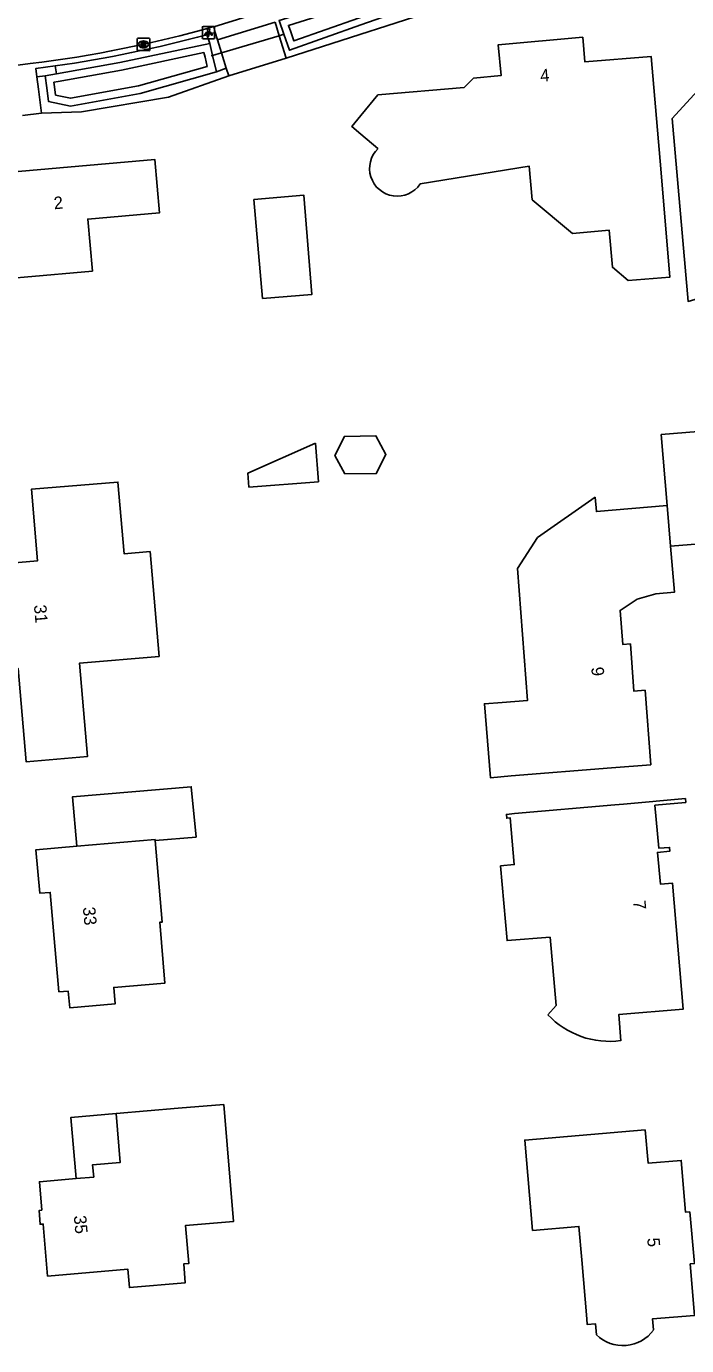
# Model space of a CAD drawing. Extents: x 163427 to 164190, y 380331 to 381641.
# Drawn here: x 163973.1 to 164026.2, y 381105.9 to 381212.2 of the extents above; entities that cross this region are included whole.
import ezdxf

# ---------------------------------------------------------------- set-up
doc = ezdxf.new("R2010")
doc.units = 0
for name, color, linetype in [('IMGEO_Duiker', 7, 'Continuous'), ('IMGEO_Groenvoorziening', 7, 'Continuous'), ('IMGEO_Haag', 7, 'Continuous'), ('IMGEO_Kolk', 7, 'Continuous'), ('IMGEO_Lichtpunt', 7, 'Continuous'), ('IMGEO_Pand', 7, 'Continuous'), ('IMGEO_Pand_nummerreeks', 7, 'Continuous'), ('IMGEO_Pand_overbouw', 7, 'Continuous'), ('IMGEO_Rijbaan_lokaal_open', 7, 'Continuous'), ('IMGEO_Voetpad_open', 7, 'Continuous'), ('IMGEO_Waterloop', 7, 'Continuous')]:
    doc.layers.add(name, color=color, linetype=linetype)

msp = doc.modelspace()

# ---------------------------------------------------------------- linework, layer by layer
at = {"layer": 'IMGEO_Duiker'}
msp.add_lwpolyline([(163993.8, 381211.52), (163993.42, 381211.4), (163988.79, 381210.02), (163988.07, 381209.81), (163987.96, 381209.77)], dxfattribs=at)
at = {"layer": 'IMGEO_Groenvoorziening'}
for points in [[(164000, 381212.27), (164006.83, 381214.69), (164006.56, 381215.72), (164006.33, 381216.62), (164000, 381214.66), (163993.42, 381212.62), (163993.8, 381211.52), (163994.25, 381210.23), (164000, 381212.27)], [(164008.02, 381214.1), (163993.98, 381209.6)], [(163975.51, 381208.33), (163980.6, 381209.25), (163987.83, 381210.78)], [(163974.28, 381205.16), (163977.5, 381205.27), (163984.52, 381206.45), (163989.37, 381208.16)], [(163988.39, 381208.49), (163982.24, 381206.74), (163976.62, 381205.73), (163974.86, 381206.1), (163974.71, 381207.2), (163974.59, 381208.16)]]:
    msp.add_lwpolyline(points, dxfattribs=at)
at = {"layer": 'IMGEO_Haag'}
for points in [[(163987.83, 381210.78), (163987.61, 381211.48)], [(163987.83, 381210.78), (163988.07, 381209.81), (163988.39, 381208.49)], [(163975.4, 381208.97), (163975.51, 381208.33)], [(163989.17, 381208.79), (163988.39, 381208.49)], [(163973.92, 381208.08), (163974.59, 381208.16)], [(163974.59, 381208.16), (163975.51, 381208.33)]]:
    msp.add_lwpolyline(points, dxfattribs=at)
at = {"layer": 'IMGEO_Kolk'}
for p, q in [((163982, 381210.27), (163982, 381211.13)), ((163982.08, 381211.2), (163982.93, 381211.2)), ((163982.49, 381210.98), (163982.52, 381210.98)), ((163983, 381211.13), (163983, 381210.27)), ((163982.93, 381210.2), (163982.08, 381210.2)), ((163982.51, 381210.42), (163982.49, 381210.42))]:
    msp.add_line(p, q, dxfattribs=at)
for points in [[(163982, 381210.27), (163982, 381211.13)], [(163982.08, 381211.2), (163982.93, 381211.2)], [(163982.32, 381210.9), (163982.45, 381210.9), (163982.45, 381210.75), (163982.58, 381210.9), (163982.74, 381210.9), (163982.59, 381210.75), (163982.75, 381210.5), (163982.59, 381210.5), (163982.51, 381210.66), (163982.45, 381210.6), (163982.45, 381210.5), (163982.32, 381210.5), (163982.32, 381210.9)], [(163983, 381211.13), (163983, 381210.27)], [(163982.93, 381210.2), (163982.08, 381210.2)]]:
    msp.add_lwpolyline(points, dxfattribs=at)
for centre, start, end in [((163982.08, 381211.12), 91.552, 178.448), ((163982.08, 381211.12), 91.552, 178.448), ((163982.93, 381211.12), 1.552, 88.448), ((163982.93, 381211.12), 1.552, 88.448), ((163982.08, 381210.27), 181.552, 268.448), ((163982.08, 381210.27), 181.552, 268.448), ((163982.93, 381210.27), 271.552, 358.448), ((163982.93, 381210.27), 271.552, 358.448)]:
    msp.add_arc(centre, 0.0765, start, end, dxfattribs=at)
for centre, major_axis, ratio, start_param, end_param in [((163982.49, 381210.7), (-0.387, 0.002), 0.722429, 4.712389, 7.853982), ((163982.51, 381210.7), (-0.39, 0.002), 0.717154, 1.570796, 4.712389)]:
    msp.add_ellipse(centre, major_axis=major_axis, ratio=ratio, start_param=start_param, end_param=end_param, dxfattribs=at)
at = {"layer": 'IMGEO_Lichtpunt'}
for p, q in [((163987.24, 381212.06), (163987.24, 381211.25)), ((163987.24, 381212.06), (163987.24, 381211.25)), ((163988.14, 381212.15), (163987.33, 381212.15)), ((163988.14, 381212.15), (163987.33, 381212.15)), ((163988.23, 381211.25), (163988.23, 381212.06)), ((163988.23, 381211.25), (163988.23, 381212.06)), ((163987.33, 381211.15), (163988.14, 381211.15)), ((163987.33, 381211.15), (163988.14, 381211.15))]:
    msp.add_line(p, q, dxfattribs=at)
for points in [[(163987.61, 381211.72), (163987.65, 381211.69), (163987.46, 381211.43), (163987.42, 381211.46), (163987.61, 381211.72)], [(163987.82, 381211.69), (163987.86, 381211.72), (163988.05, 381211.46), (163988.01, 381211.43), (163987.82, 381211.69)], [(163987.71, 381211.67), (163987.76, 381211.67), (163987.76, 381211.35), (163987.71, 381211.35), (163987.71, 381211.67)]]:
    msp.add_lwpolyline(points, dxfattribs=at)
msp.add_circle((163987.74, 381211.85), 0.0994, dxfattribs=at)
for centre, start, end in [((163987.33, 381212.06), 90, 180), ((163987.33, 381212.06), 90, 180), ((163988.14, 381212.06), 0, 90), ((163988.14, 381212.06), 0, 90), ((163987.33, 381211.25), 180, 270), ((163987.33, 381211.25), 180, 270), ((163988.14, 381211.25), 270, 0), ((163988.14, 381211.25), 270, 360)]:
    msp.add_arc(centre, 0.0946, start, end, dxfattribs=at)
at = {"layer": 'IMGEO_Pand'}
for points in [[(164023.8, 381204.74), (164023.38, 381209.72), (164018.03, 381209.3), (164017.87, 381211.28), (164011.06, 381210.67), (164011.3, 381208.2), (164009.08, 381207.98), (164008.33, 381207.23), (164001.38, 381206.63), (164000, 381204.97), (163999.27, 381204.1), (164000, 381203.48), (164001.38, 381202.31)], [(164034.4, 381203.26), (164028.59, 381208.56), (164025.07, 381204.73), (164026.35, 381190.01), (164032.3, 381191.78), (164031.75, 381198.24), (164034.4, 381203.26)], [(164004.77, 381199.46), (164013.56, 381200.89), (164013.8, 381198.19), (164017.04, 381195.47), (164020, 381195.73), (164020.26, 381192.75), (164021.52, 381191.68), (164024.88, 381191.96), (164024.17, 381200.36), (164023.8, 381204.74)], [(163967.92, 381191.53), (163967.18, 381200), (163983.42, 381201.42), (163983.8, 381197.14), (163978.02, 381196.63), (163978.39, 381192.45), (163972.9, 381191.97), (163967.92, 381191.53)], [(163992.09, 381190.23), (163991.39, 381198.2), (163995.42, 381198.56), (163996.06, 381190.57), (163992.09, 381190.23)], [(163998.72, 381176.11), (164001.24, 381176.14), (164002.02, 381177.67), (164001.21, 381179.17), (163998.68, 381179.14), (163997.9, 381177.61), (163998.72, 381176.11)], [(164024.66, 381173.57), (164024.18, 381179.28), (164027.17, 381179.53), (164027.93, 381170.55), (164024.94, 381170.3)], [(163996.34, 381178.59), (163990.91, 381176.18), (163990.99, 381175.05), (163996.58, 381175.48), (163996.34, 381178.59)], [(163983.03, 381169.87), (163980.94, 381169.69), (163980.45, 381175.46), (163978.46, 381175.29), (163973.48, 381174.88), (163973.96, 381169.11), (163970.87, 381168.85), (163971.6, 381160.38), (163972.41, 381160.45), (163973.07, 381152.92), (163977.99, 381153.35), (163977.34, 381160.87), (163983.76, 381161.42), (163983.03, 381169.87)], [(164024.66, 381173.57), (164018.96, 381173.08), (164018.86, 381174.24), (164014.22, 381170.99), (164012.61, 381168.5), (164013.43, 381157.88), (164011.38, 381157.72), (164009.95, 381157.61), (164010.43, 381151.65), (164012.11, 381151.79), (164020.18, 381152.45), (164023.34, 381152.7), (164022.89, 381158.7), (164021.99, 381158.62), (164021.7, 381162.42), (164021.1, 381162.37), (164020.87, 381165.12), (164022.24, 381166.03), (164023.76, 381166.46), (164025.25, 381166.59), (164024.94, 381170.3)], [(164024.94, 381170.3), (164024.66, 381173.57)], [(163983.45, 381146.59), (163986.73, 381146.87), (163986.35, 381150.93), (163976.8, 381150.12), (163977.14, 381146.13)], [(164015.25, 381138.82), (164011.77, 381138.53), (164011.25, 381144.55), (164012.35, 381144.65), (164012.03, 381148.41), (164011.75, 381148.39), (164011.72, 381148.7), (164012.38, 381148.76), (164020.45, 381149.47), (164021.15, 381149.53), (164026.13, 381149.97), (164026.16, 381149.66), (164024.59, 381149.52), (164023.67, 381149.44), (164023.98, 381145.98), (164024.85, 381146.04), (164024.88, 381145.74), (164023.88, 381145.63), (164024.12, 381143.09), (164025.09, 381143.16), (164025.96, 381133.02), (164020.76, 381132.58), (164020.94, 381130.47)], [(163977.14, 381146.13), (163973.84, 381145.85), (163974.16, 381142.35), (163974.99, 381142.42), (163975.27, 381139.33), (163975.7, 381134.41), (163976.44, 381134.45), (163976.56, 381133.13), (163980.22, 381133.44), (163980.11, 381134.76), (163984.23, 381135.11), (163983.81, 381140.01), (163984.01, 381140.02), (163983.45, 381146.59)], [(163977.14, 381146.13), (163983.44, 381146.67), (163983.45, 381146.59)], [(164015.05, 381132.56), (164015.72, 381133.31), (164015.25, 381138.82)], [(163988.96, 381125.35), (163985.29, 381125.03), (163980.3, 381124.6), (163980.63, 381120.67), (163978.41, 381120.49), (163978.5, 381119.49), (163977.07, 381119.37), (163974.12, 381119.12), (163974.31, 381116.83), (163974.1, 381116.8), (163974.18, 381115.7), (163974.43, 381115.71), (163974.78, 381111.52), (163981.24, 381112.09), (163981.37, 381110.59), (163985.87, 381110.99), (163985.74, 381112.5), (163986.14, 381112.53), (163985.88, 381115.59), (163989.76, 381115.92), (163988.96, 381125.35)], [(164018.97, 381106.78), (164018.89, 381107.68), (164018.23, 381107.62), (164018.19, 381108.07), (164017.78, 381112.82), (164017.55, 381115.52), (164013.82, 381115.2), (164013.19, 381122.47), (164022.9, 381123.31)], [(164022.9, 381123.31), (164023.13, 381120.62), (164025.79, 381120.84), (164026.15, 381116.66), (164026.48, 381116.69), (164026.85, 381112.53), (164026.52, 381112.5), (164026.87, 381108.36), (164023.48, 381108.07), (164023.56, 381107.18)]]:
    msp.add_lwpolyline(points, dxfattribs=at)
for centre, radius, start, end in [((164002.93, 381200.71), 2.23, 133.7974, 326.0581), ((164020.04, 381137.29), 6.87, 223.4129, 277.5322), ((164021.09, 381108.98), 3.06, 225.9259, 323.9253)]:
    msp.add_arc(centre, radius, start, end, dxfattribs=at)
at = {"layer": 'IMGEO_Pand_overbouw'}
msp.add_lwpolyline([(163977.07, 381119.37), (163978.5, 381119.49), (163978.41, 381120.49), (163980.63, 381120.67), (163980.3, 381124.6), (163976.65, 381124.28)], close=True, dxfattribs=at)
at = {"layer": 'IMGEO_Rijbaan_lokaal_open'}
for points in [[(163988.17, 381212.12), (163992.76, 381213.53)], [(163961.97, 381207.63), (163973.39, 381209.15)]]:
    msp.add_lwpolyline(points, dxfattribs=at)
msp.add_arc((163961.5, 381306.34), 97.91, 276.9732, 285.8061, dxfattribs=at)
at = {"layer": 'IMGEO_Voetpad_open'}
for points in [[(163988.27, 381211.66), (163988.17, 381212.12)], [(163993.09, 381212.48), (163988.46, 381211.06)], [(163993.98, 381209.6), (163993.42, 381211.4), (163993.09, 381212.48)], [(163987.61, 381211.48), (163987.94, 381211.57), (163988.27, 381211.66)], [(163988.46, 381211.06), (163988.27, 381211.66)], [(163989.17, 381208.79), (163988.79, 381210.02), (163988.46, 381211.06)], [(163993.98, 381209.6), (163989.37, 381208.16)], [(163975.4, 381208.97), (163973.84, 381208.76), (163973.92, 381208.08)], [(163989.37, 381208.16), (163989.17, 381208.79)], [(163973.92, 381208.08), (163974.05, 381207.09), (163974.28, 381205.16)], [(163974.28, 381205.16), (163972.77, 381204.98)]]:
    msp.add_lwpolyline(points, dxfattribs=at)
msp.add_arc((163960.79, 381311.08), 103.15, 278.1431, 285.0734, dxfattribs=at)
at = {"layer": 'IMGEO_Waterloop'}
for points in [[(164006.12, 381215.06), (163999.8, 381212.82), (163994.61, 381210.98), (163994.36, 381211.71), (163994.17, 381212.23), (164000.17, 381214.1), (164005.91, 381215.87), (164005.99, 381215.57), (164006.12, 381215.06)], [(163987.64, 381208.93), (163982.1, 381207.36), (163976.63, 381206.37), (163975.43, 381206.62), (163975.34, 381207.28), (163975.29, 381207.65), (163975.62, 381207.71), (163980.72, 381208.63), (163987.36, 381210.04), (163987.46, 381209.66), (163987.64, 381208.93)]]:
    msp.add_lwpolyline(points, dxfattribs=at)

# ---------------------------------------------------------------- texts
at = {"layer": 'IMGEO_Pand_nummerreeks'}
for s, rotation, p in [('4', 5.0764, (164014.48, 381207.69)), ('2', 5.0115, (163975.32, 381197.42)), ('31', 274.9673, (163973.68, 381165.54)), ('9', 274.509, (164018.55, 381160.54)), ('7', 274.8795, (164021.92, 381141.73)), ('33', 275.0934, (163977.62, 381141.21)), ('35', 275.0246, (163976.89, 381116.37)), ('5', 275.0304, (164023.05, 381114.57))]:
    msp.add_text(s, height=1, rotation=rotation, dxfattribs=at).set_placement(p)

doc.saveas('drawing.dxf')
